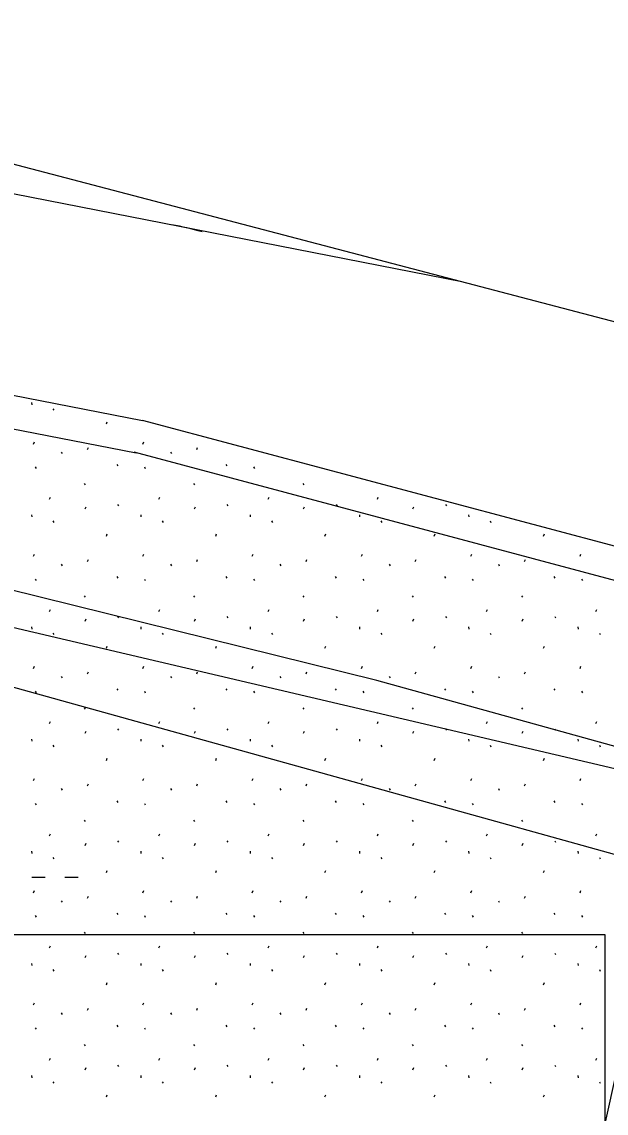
# Model space of a CAD drawing. Extents: x 419101 to 420177, y 4451541 to 4452254.
# Drawn here: x 420085.37 to 420094.24, y 4452026.51 to 4452043.07 of the extents above; entities that cross this region are included whole.
import ezdxf

# ---------------------------------------------------------------- set-up
doc = ezdxf.new("R2010")
doc.units = 0
for name, color, linetype in [('2_KADASTRO', 7, 'Continuous'), ('3_HALİHAZIR', 7, 'Continuous'), ('Level 1', 7, 'Continuous'), ('Level 20', 7, 'Continuous'), ('Level 61', 7, 'Continuous'), ('Level 62', 7, 'Continuous')]:
    doc.layers.add(name, color=color, linetype=linetype)

msp = doc.modelspace()

# ---------------------------------------------------------------- linework, layer by layer
at = {"layer": '2_KADASTRO'}
msp.add_lwpolyline([(420044.139, 4452028.602), (420046.42, 4452042.62), (420067.824, 4452037.969), (420095.36, 4452031.511), (420094.193, 4452026.24), (420109.972, 4452021.564), (420107.982, 4452014.605)], close=True, dxfattribs=at)
at = {"layer": '3_HALİHAZIR'}
for p, q in [((420085.523, 4452030.094), (420085.723, 4452030.094)), ((420086.023, 4452030.094), (420086.223, 4452030.094))]:
    msp.add_line(p, q, dxfattribs=at)
for points in [[(420053.519, 4452040.602), (420066.574, 4452037.516), (420084.438, 4452033.201), (420101.44, 4452028.472), (420104.397, 4452027.5), (420105.834, 4452026.908), (420108.843, 4452025.061)], [(420139.406, 4451987.379), (420137.788, 4451991.747), (420136.709, 4451994.34), (420135.183, 4451997.575), (420133.724, 4452000.349), (420131.553, 4452003.935), (420129.405, 4452007.281), (420127.735, 4452009.553), (420125.676, 4452012.063), (420123.539, 4452014.46), (420120.252, 4452017.872), (420116.604, 4452021.444), (420115.019, 4452022.746), (420111.434, 4452025.159), (420108.005, 4452027.251), (420106.214, 4452028.299), (420103.847, 4452029.275), (420098.959, 4452030.808), (420090.759, 4452033.079), (420078.488, 4452036.11)]]:
    msp.add_lwpolyline(points, dxfattribs=at)
at = {"layer": 'Level 1'}
msp.add_lwpolyline([(420078.982, 4452029.221), (420094.216, 4452029.221), (420094.216, 4452014.436), (420078.982, 4452014.436)], close=True, dxfattribs=at)
at = {"layer": 'Level 20'}
msp.add_arc((420086.302, 4452033.123), 7, 75.0738, 78.9416, dxfattribs=at)
at = {"layer": 'Level 61'}
for p, q in [((420074.265, 4452042.608), (420092.048, 4452039.133)), ((420073.798, 4452039.643), (420087.202, 4452037.023)), ((420073.721, 4452039.148), (420087.106, 4452036.532)), ((420085.516, 4452037.294), (420085.519, 4452037.262)), ((420085.842, 4452037.2), (420085.856, 4452037.178)), ((420086.653, 4452036.971), (420086.667, 4452037.003)), ((420102.32, 4452032.993), (420087.202, 4452037.023)), ((420085.549, 4452036.665), (420085.563, 4452036.697)), ((420087.207, 4452036.665), (420087.221, 4452036.697)), ((420085.968, 4452036.542), (420085.982, 4452036.52)), ((420086.365, 4452036.583), (420086.38, 4452036.615)), ((420100.32, 4452033.009), (420087.073, 4452036.54)), ((420087.626, 4452036.542), (420087.641, 4452036.52)), ((420088.024, 4452036.583), (420088.038, 4452036.615)), ((420086.809, 4452036.356), (420086.824, 4452036.334)), ((420088.468, 4452036.356), (420088.482, 4452036.334)), ((420085.571, 4452036.317), (420085.585, 4452036.296)), ((420087.229, 4452036.317), (420087.243, 4452036.296)), ((420088.888, 4452036.317), (420088.902, 4452036.296)), ((420086.318, 4452036.065), (420086.332, 4452036.044)), ((420087.977, 4452036.065), (420087.991, 4452036.044)), ((420089.635, 4452036.065), (420089.65, 4452036.044)), ((420085.79, 4452035.827), (420085.804, 4452035.858)), ((420087.449, 4452035.827), (420087.463, 4452035.858)), ((420089.107, 4452035.827), (420089.121, 4452035.858)), ((420090.766, 4452035.827), (420090.78, 4452035.858)), ((420086.33, 4452035.681), (420086.344, 4452035.713)), ((420086.823, 4452035.75), (420086.837, 4452035.728)), ((420087.988, 4452035.681), (420088.003, 4452035.713)), ((420088.481, 4452035.75), (420088.496, 4452035.728)), ((420089.647, 4452035.681), (420089.661, 4452035.713)), ((420090.14, 4452035.75), (420090.154, 4452035.728)), ((420091.306, 4452035.681), (420091.32, 4452035.713)), ((420091.799, 4452035.75), (420091.813, 4452035.728)), ((420085.516, 4452035.592), (420085.519, 4452035.56)), ((420087.174, 4452035.592), (420087.178, 4452035.56)), ((420088.833, 4452035.592), (420088.837, 4452035.56)), ((420090.492, 4452035.592), (420090.495, 4452035.56)), ((420092.15, 4452035.592), (420092.154, 4452035.56)), ((420085.842, 4452035.498), (420085.856, 4452035.476)), ((420087.5, 4452035.498), (420087.514, 4452035.476)), ((420089.159, 4452035.498), (420089.173, 4452035.476)), ((420090.818, 4452035.498), (420090.832, 4452035.476)), ((420092.476, 4452035.498), (420092.49, 4452035.476)), ((420086.653, 4452035.269), (420086.667, 4452035.301)), ((420088.312, 4452035.269), (420088.326, 4452035.301)), ((420089.97, 4452035.269), (420089.985, 4452035.301)), ((420091.629, 4452035.269), (420091.643, 4452035.301)), ((420093.287, 4452035.269), (420093.302, 4452035.301)), ((420085.549, 4452034.963), (420085.563, 4452034.995)), ((420085.968, 4452034.84), (420085.982, 4452034.818)), ((420086.365, 4452034.881), (420086.38, 4452034.913)), ((420087.207, 4452034.963), (420087.221, 4452034.995)), ((420087.626, 4452034.84), (420087.641, 4452034.818)), ((420088.024, 4452034.881), (420088.038, 4452034.913)), ((420088.866, 4452034.963), (420088.88, 4452034.995)), ((420089.285, 4452034.84), (420089.299, 4452034.818)), ((420089.683, 4452034.881), (420089.697, 4452034.913)), ((420090.525, 4452034.963), (420090.539, 4452034.995)), ((420090.944, 4452034.84), (420090.958, 4452034.818)), ((420091.341, 4452034.881), (420091.355, 4452034.913)), ((420092.183, 4452034.963), (420092.197, 4452034.995)), ((420092.602, 4452034.84), (420092.616, 4452034.818)), ((420093, 4452034.881), (420093.014, 4452034.913)), ((420093.842, 4452034.963), (420093.856, 4452034.995)), ((420085.571, 4452034.615), (420085.585, 4452034.594)), ((420086.809, 4452034.654), (420086.824, 4452034.632)), ((420087.229, 4452034.615), (420087.243, 4452034.594)), ((420088.468, 4452034.654), (420088.482, 4452034.632)), ((420088.888, 4452034.615), (420088.902, 4452034.594)), ((420090.127, 4452034.654), (420090.141, 4452034.632)), ((420090.546, 4452034.615), (420090.561, 4452034.594)), ((420091.785, 4452034.654), (420091.799, 4452034.632)), ((420092.205, 4452034.615), (420092.219, 4452034.594)), ((420093.444, 4452034.654), (420093.458, 4452034.632)), ((420093.864, 4452034.615), (420093.878, 4452034.594)), ((420086.318, 4452034.363), (420086.332, 4452034.342)), ((420087.977, 4452034.363), (420087.991, 4452034.342)), ((420089.635, 4452034.363), (420089.65, 4452034.342)), ((420091.294, 4452034.363), (420091.308, 4452034.342)), ((420092.953, 4452034.363), (420092.967, 4452034.342)), ((420085.79, 4452034.125), (420085.804, 4452034.156)), ((420086.33, 4452033.979), (420086.344, 4452034.011)), ((420086.823, 4452034.048), (420086.837, 4452034.026)), ((420087.449, 4452034.125), (420087.463, 4452034.156)), ((420087.988, 4452033.979), (420088.003, 4452034.011)), ((420088.481, 4452034.048), (420088.496, 4452034.026)), ((420089.107, 4452034.125), (420089.121, 4452034.156)), ((420089.647, 4452033.979), (420089.661, 4452034.011)), ((420090.14, 4452034.048), (420090.154, 4452034.026)), ((420090.766, 4452034.125), (420090.78, 4452034.156)), ((420091.306, 4452033.979), (420091.32, 4452034.011)), ((420091.799, 4452034.048), (420091.813, 4452034.026)), ((420092.424, 4452034.125), (420092.439, 4452034.156)), ((420092.964, 4452033.979), (420092.979, 4452034.011)), ((420093.457, 4452034.048), (420093.471, 4452034.026)), ((420094.083, 4452034.125), (420094.097, 4452034.156)), ((420085.516, 4452033.89), (420085.519, 4452033.858)), ((420087.174, 4452033.89), (420087.178, 4452033.858)), ((420088.833, 4452033.89), (420088.837, 4452033.858)), ((420090.492, 4452033.89), (420090.495, 4452033.858)), ((420092.15, 4452033.89), (420092.154, 4452033.858)), ((420093.809, 4452033.89), (420093.812, 4452033.858)), ((420085.842, 4452033.796), (420085.856, 4452033.774)), ((420087.5, 4452033.796), (420087.514, 4452033.774)), ((420089.159, 4452033.796), (420089.173, 4452033.774)), ((420090.818, 4452033.796), (420090.832, 4452033.774)), ((420092.476, 4452033.796), (420092.49, 4452033.774)), ((420094.135, 4452033.796), (420094.149, 4452033.774)), ((420086.653, 4452033.567), (420086.667, 4452033.599)), ((420088.312, 4452033.567), (420088.326, 4452033.599)), ((420089.97, 4452033.567), (420089.985, 4452033.599)), ((420091.629, 4452033.567), (420091.643, 4452033.599)), ((420093.287, 4452033.567), (420093.302, 4452033.599)), ((420085.549, 4452033.261), (420085.563, 4452033.293)), ((420086.365, 4452033.179), (420086.38, 4452033.211)), ((420087.207, 4452033.261), (420087.221, 4452033.293)), ((420088.024, 4452033.179), (420088.038, 4452033.211)), ((420088.866, 4452033.261), (420088.88, 4452033.293)), ((420089.683, 4452033.179), (420089.697, 4452033.211)), ((420090.525, 4452033.261), (420090.539, 4452033.293)), ((420091.341, 4452033.179), (420091.355, 4452033.211)), ((420092.183, 4452033.261), (420092.197, 4452033.293)), ((420093, 4452033.179), (420093.014, 4452033.211)), ((420093.842, 4452033.261), (420093.856, 4452033.293)), ((420085.968, 4452033.138), (420085.982, 4452033.116)), ((420087.626, 4452033.138), (420087.641, 4452033.116)), ((420089.285, 4452033.138), (420089.299, 4452033.116)), ((420090.944, 4452033.138), (420090.958, 4452033.116)), ((420092.602, 4452033.138), (420092.616, 4452033.116)), ((420085.571, 4452032.913), (420085.585, 4452032.892)), ((420086.809, 4452032.952), (420086.824, 4452032.93)), ((420087.229, 4452032.913), (420087.243, 4452032.892)), ((420088.468, 4452032.952), (420088.482, 4452032.93)), ((420088.888, 4452032.913), (420088.902, 4452032.892)), ((420090.127, 4452032.952), (420090.141, 4452032.93)), ((420090.546, 4452032.913), (420090.561, 4452032.892)), ((420091.785, 4452032.952), (420091.799, 4452032.93)), ((420092.205, 4452032.913), (420092.219, 4452032.892)), ((420093.444, 4452032.952), (420093.458, 4452032.93)), ((420093.864, 4452032.913), (420093.878, 4452032.892)), ((420086.318, 4452032.661), (420086.332, 4452032.64)), ((420087.977, 4452032.661), (420087.991, 4452032.64)), ((420089.635, 4452032.661), (420089.65, 4452032.64)), ((420091.294, 4452032.661), (420091.308, 4452032.64)), ((420092.953, 4452032.661), (420092.967, 4452032.64)), ((420085.79, 4452032.423), (420085.804, 4452032.454)), ((420087.449, 4452032.423), (420087.463, 4452032.454)), ((420089.107, 4452032.423), (420089.121, 4452032.454)), ((420090.766, 4452032.423), (420090.78, 4452032.454)), ((420092.424, 4452032.423), (420092.439, 4452032.454)), ((420094.083, 4452032.423), (420094.097, 4452032.454)), ((420085.516, 4452032.188), (420085.519, 4452032.156)), ((420086.33, 4452032.277), (420086.344, 4452032.309)), ((420086.823, 4452032.346), (420086.837, 4452032.324)), ((420087.174, 4452032.188), (420087.178, 4452032.156)), ((420087.988, 4452032.277), (420088.003, 4452032.309)), ((420088.481, 4452032.346), (420088.496, 4452032.324)), ((420088.833, 4452032.188), (420088.837, 4452032.156)), ((420089.647, 4452032.277), (420089.661, 4452032.309)), ((420090.14, 4452032.346), (420090.154, 4452032.324)), ((420090.492, 4452032.188), (420090.495, 4452032.156)), ((420091.306, 4452032.277), (420091.32, 4452032.309)), ((420091.799, 4452032.346), (420091.813, 4452032.324)), ((420092.15, 4452032.188), (420092.154, 4452032.156)), ((420092.964, 4452032.277), (420092.979, 4452032.309)), ((420093.457, 4452032.346), (420093.471, 4452032.324)), ((420093.809, 4452032.188), (420093.812, 4452032.156)), ((420085.842, 4452032.094), (420085.856, 4452032.072)), ((420087.5, 4452032.094), (420087.514, 4452032.072)), ((420089.159, 4452032.094), (420089.173, 4452032.072)), ((420090.818, 4452032.094), (420090.832, 4452032.072)), ((420092.476, 4452032.094), (420092.49, 4452032.072)), ((420094.135, 4452032.094), (420094.149, 4452032.072)), ((420086.653, 4452031.865), (420086.667, 4452031.897)), ((420088.312, 4452031.865), (420088.326, 4452031.897)), ((420089.97, 4452031.865), (420089.985, 4452031.897)), ((420091.629, 4452031.865), (420091.643, 4452031.897)), ((420093.287, 4452031.865), (420093.302, 4452031.897)), ((420085.549, 4452031.559), (420085.563, 4452031.591)), ((420087.207, 4452031.559), (420087.221, 4452031.591)), ((420088.866, 4452031.559), (420088.88, 4452031.591)), ((420090.525, 4452031.559), (420090.539, 4452031.591)), ((420092.183, 4452031.559), (420092.197, 4452031.591)), ((420093.842, 4452031.559), (420093.856, 4452031.591)), ((420085.968, 4452031.436), (420085.982, 4452031.414)), ((420086.365, 4452031.477), (420086.38, 4452031.509)), ((420087.626, 4452031.436), (420087.641, 4452031.414)), ((420088.024, 4452031.477), (420088.038, 4452031.509)), ((420089.285, 4452031.436), (420089.299, 4452031.414)), ((420089.683, 4452031.477), (420089.697, 4452031.509)), ((420090.944, 4452031.436), (420090.958, 4452031.414)), ((420091.341, 4452031.477), (420091.355, 4452031.509)), ((420092.602, 4452031.436), (420092.616, 4452031.414)), ((420093, 4452031.477), (420093.014, 4452031.509)), ((420085.571, 4452031.211), (420085.585, 4452031.19)), ((420086.809, 4452031.25), (420086.824, 4452031.228)), ((420087.229, 4452031.211), (420087.243, 4452031.19)), ((420088.468, 4452031.25), (420088.482, 4452031.228)), ((420088.888, 4452031.211), (420088.902, 4452031.19)), ((420090.127, 4452031.25), (420090.141, 4452031.228)), ((420090.546, 4452031.211), (420090.561, 4452031.19)), ((420091.785, 4452031.25), (420091.799, 4452031.228)), ((420092.205, 4452031.211), (420092.219, 4452031.19)), ((420093.444, 4452031.25), (420093.458, 4452031.228)), ((420093.864, 4452031.211), (420093.878, 4452031.19)), ((420086.318, 4452030.959), (420086.332, 4452030.938)), ((420087.977, 4452030.959), (420087.991, 4452030.938)), ((420089.635, 4452030.959), (420089.65, 4452030.938)), ((420091.294, 4452030.959), (420091.308, 4452030.938)), ((420092.953, 4452030.959), (420092.967, 4452030.938)), ((420085.79, 4452030.721), (420085.804, 4452030.752)), ((420087.449, 4452030.721), (420087.463, 4452030.752)), ((420089.107, 4452030.721), (420089.121, 4452030.752)), ((420090.766, 4452030.721), (420090.78, 4452030.752)), ((420092.424, 4452030.721), (420092.439, 4452030.752)), ((420094.083, 4452030.721), (420094.097, 4452030.752)), ((420086.33, 4452030.575), (420086.344, 4452030.607)), ((420086.823, 4452030.644), (420086.837, 4452030.622)), ((420087.988, 4452030.575), (420088.003, 4452030.607)), ((420088.481, 4452030.644), (420088.496, 4452030.622)), ((420089.647, 4452030.575), (420089.661, 4452030.607)), ((420090.14, 4452030.644), (420090.154, 4452030.622)), ((420091.306, 4452030.575), (420091.32, 4452030.607)), ((420091.799, 4452030.644), (420091.813, 4452030.622)), ((420092.964, 4452030.575), (420092.979, 4452030.607)), ((420093.457, 4452030.644), (420093.471, 4452030.622)), ((420085.516, 4452030.486), (420085.519, 4452030.454)), ((420085.842, 4452030.392), (420085.856, 4452030.37)), ((420087.174, 4452030.486), (420087.178, 4452030.454)), ((420087.5, 4452030.392), (420087.514, 4452030.37)), ((420088.833, 4452030.486), (420088.837, 4452030.454)), ((420089.159, 4452030.392), (420089.173, 4452030.37)), ((420090.492, 4452030.486), (420090.495, 4452030.454)), ((420090.818, 4452030.392), (420090.832, 4452030.37)), ((420092.15, 4452030.486), (420092.154, 4452030.454)), ((420092.476, 4452030.392), (420092.49, 4452030.37)), ((420093.809, 4452030.486), (420093.812, 4452030.454)), ((420094.135, 4452030.392), (420094.149, 4452030.37)), ((420086.653, 4452030.163), (420086.667, 4452030.195)), ((420088.312, 4452030.163), (420088.326, 4452030.195)), ((420089.97, 4452030.163), (420089.985, 4452030.195)), ((420091.629, 4452030.163), (420091.643, 4452030.195)), ((420093.287, 4452030.163), (420093.302, 4452030.195)), ((420085.549, 4452029.857), (420085.563, 4452029.889)), ((420087.207, 4452029.857), (420087.221, 4452029.889)), ((420088.866, 4452029.857), (420088.88, 4452029.889)), ((420090.525, 4452029.857), (420090.539, 4452029.889)), ((420092.183, 4452029.857), (420092.197, 4452029.889)), ((420093.842, 4452029.857), (420093.856, 4452029.889)), ((420085.968, 4452029.734), (420085.982, 4452029.712)), ((420086.365, 4452029.775), (420086.38, 4452029.807)), ((420087.626, 4452029.734), (420087.641, 4452029.712)), ((420088.024, 4452029.775), (420088.038, 4452029.807)), ((420089.285, 4452029.734), (420089.299, 4452029.712)), ((420089.683, 4452029.775), (420089.697, 4452029.807)), ((420090.944, 4452029.734), (420090.958, 4452029.712)), ((420091.341, 4452029.775), (420091.355, 4452029.807)), ((420092.602, 4452029.734), (420092.616, 4452029.712)), ((420093, 4452029.775), (420093.014, 4452029.807)), ((420086.809, 4452029.548), (420086.824, 4452029.526)), ((420088.468, 4452029.548), (420088.482, 4452029.526)), ((420090.127, 4452029.548), (420090.141, 4452029.526)), ((420091.785, 4452029.548), (420091.799, 4452029.526)), ((420093.444, 4452029.548), (420093.458, 4452029.526)), ((420085.571, 4452029.509), (420085.585, 4452029.488)), ((420087.229, 4452029.509), (420087.243, 4452029.488)), ((420088.888, 4452029.509), (420088.902, 4452029.488)), ((420090.546, 4452029.509), (420090.561, 4452029.488)), ((420092.205, 4452029.509), (420092.219, 4452029.488)), ((420093.864, 4452029.509), (420093.878, 4452029.488)), ((420086.318, 4452029.257), (420086.332, 4452029.236)), ((420087.977, 4452029.257), (420087.991, 4452029.236)), ((420089.635, 4452029.257), (420089.65, 4452029.236)), ((420091.294, 4452029.257), (420091.308, 4452029.236)), ((420092.953, 4452029.257), (420092.967, 4452029.236)), ((420085.79, 4452029.019), (420085.804, 4452029.05)), ((420087.449, 4452029.019), (420087.463, 4452029.05)), ((420089.107, 4452029.019), (420089.121, 4452029.05)), ((420090.766, 4452029.019), (420090.78, 4452029.05)), ((420092.424, 4452029.019), (420092.439, 4452029.05)), ((420094.083, 4452029.019), (420094.097, 4452029.05)), ((420086.33, 4452028.873), (420086.344, 4452028.905)), ((420086.823, 4452028.942), (420086.837, 4452028.92)), ((420087.988, 4452028.873), (420088.003, 4452028.905)), ((420088.481, 4452028.942), (420088.496, 4452028.92)), ((420089.647, 4452028.873), (420089.661, 4452028.905)), ((420090.14, 4452028.942), (420090.154, 4452028.92)), ((420091.306, 4452028.873), (420091.32, 4452028.905)), ((420091.799, 4452028.942), (420091.813, 4452028.92)), ((420092.964, 4452028.873), (420092.979, 4452028.905)), ((420093.457, 4452028.942), (420093.471, 4452028.92)), ((420085.516, 4452028.784), (420085.519, 4452028.752)), ((420087.174, 4452028.784), (420087.178, 4452028.752)), ((420088.833, 4452028.784), (420088.837, 4452028.752)), ((420090.492, 4452028.784), (420090.495, 4452028.752)), ((420092.15, 4452028.784), (420092.154, 4452028.752)), ((420093.809, 4452028.784), (420093.812, 4452028.752)), ((420085.842, 4452028.69), (420085.856, 4452028.668)), ((420087.5, 4452028.69), (420087.514, 4452028.668)), ((420089.159, 4452028.69), (420089.173, 4452028.668)), ((420090.818, 4452028.69), (420090.832, 4452028.668)), ((420092.476, 4452028.69), (420092.49, 4452028.668)), ((420094.135, 4452028.69), (420094.149, 4452028.668)), ((420086.653, 4452028.461), (420086.667, 4452028.493)), ((420088.312, 4452028.461), (420088.326, 4452028.493)), ((420089.97, 4452028.461), (420089.985, 4452028.493)), ((420091.629, 4452028.461), (420091.643, 4452028.493)), ((420093.287, 4452028.461), (420093.302, 4452028.493)), ((420085.549, 4452028.155), (420085.563, 4452028.187)), ((420086.365, 4452028.073), (420086.38, 4452028.105)), ((420087.207, 4452028.155), (420087.221, 4452028.187)), ((420088.024, 4452028.073), (420088.038, 4452028.105)), ((420088.866, 4452028.155), (420088.88, 4452028.187)), ((420089.683, 4452028.073), (420089.697, 4452028.105)), ((420090.525, 4452028.155), (420090.539, 4452028.187)), ((420091.341, 4452028.073), (420091.355, 4452028.105)), ((420092.183, 4452028.155), (420092.197, 4452028.187)), ((420093, 4452028.073), (420093.014, 4452028.105)), ((420093.842, 4452028.155), (420093.856, 4452028.187)), ((420085.968, 4452028.032), (420085.982, 4452028.01)), ((420087.626, 4452028.032), (420087.641, 4452028.01)), ((420089.285, 4452028.032), (420089.299, 4452028.01)), ((420090.944, 4452028.032), (420090.958, 4452028.01)), ((420092.602, 4452028.032), (420092.616, 4452028.01)), ((420085.571, 4452027.807), (420085.585, 4452027.786)), ((420086.809, 4452027.846), (420086.824, 4452027.824)), ((420087.229, 4452027.807), (420087.243, 4452027.786)), ((420088.468, 4452027.846), (420088.482, 4452027.824)), ((420088.888, 4452027.807), (420088.902, 4452027.786)), ((420090.127, 4452027.846), (420090.141, 4452027.824)), ((420090.546, 4452027.807), (420090.561, 4452027.786)), ((420091.785, 4452027.846), (420091.799, 4452027.824)), ((420092.205, 4452027.807), (420092.219, 4452027.786)), ((420093.444, 4452027.846), (420093.458, 4452027.824)), ((420093.864, 4452027.807), (420093.878, 4452027.786)), ((420086.318, 4452027.555), (420086.332, 4452027.534)), ((420087.977, 4452027.555), (420087.991, 4452027.534)), ((420089.635, 4452027.555), (420089.65, 4452027.534)), ((420091.294, 4452027.555), (420091.308, 4452027.534)), ((420092.953, 4452027.555), (420092.967, 4452027.534)), ((420085.79, 4452027.317), (420085.804, 4452027.348)), ((420086.823, 4452027.24), (420086.837, 4452027.218)), ((420087.449, 4452027.317), (420087.463, 4452027.348)), ((420088.481, 4452027.24), (420088.496, 4452027.218)), ((420089.107, 4452027.317), (420089.121, 4452027.348)), ((420090.14, 4452027.24), (420090.154, 4452027.218)), ((420090.766, 4452027.317), (420090.78, 4452027.348)), ((420091.799, 4452027.24), (420091.813, 4452027.218)), ((420092.424, 4452027.317), (420092.439, 4452027.348)), ((420093.457, 4452027.24), (420093.471, 4452027.218)), ((420094.083, 4452027.317), (420094.097, 4452027.348)), ((420085.516, 4452027.082), (420085.519, 4452027.05)), ((420086.33, 4452027.171), (420086.344, 4452027.203)), ((420087.174, 4452027.082), (420087.178, 4452027.05)), ((420087.988, 4452027.171), (420088.003, 4452027.203)), ((420088.833, 4452027.082), (420088.837, 4452027.05)), ((420089.647, 4452027.171), (420089.661, 4452027.203)), ((420090.492, 4452027.082), (420090.495, 4452027.05)), ((420091.306, 4452027.171), (420091.32, 4452027.203)), ((420092.15, 4452027.082), (420092.154, 4452027.05)), ((420092.964, 4452027.171), (420092.979, 4452027.203)), ((420093.809, 4452027.082), (420093.812, 4452027.05)), ((420085.842, 4452026.988), (420085.856, 4452026.966)), ((420087.5, 4452026.988), (420087.514, 4452026.966)), ((420089.159, 4452026.988), (420089.173, 4452026.966)), ((420090.818, 4452026.988), (420090.832, 4452026.966)), ((420092.476, 4452026.988), (420092.49, 4452026.966)), ((420094.135, 4452026.988), (420094.149, 4452026.966)), ((420086.653, 4452026.759), (420086.667, 4452026.791)), ((420088.312, 4452026.759), (420088.326, 4452026.791)), ((420089.97, 4452026.759), (420089.985, 4452026.791)), ((420091.629, 4452026.759), (420091.643, 4452026.791)), ((420093.287, 4452026.759), (420093.302, 4452026.791))]:
    msp.add_line(p, q, dxfattribs=at)
msp.add_lwpolyline([(419939.831, 4452062.409), (419957.424, 4452061.531), (419973.441, 4452059.997), (419986.628, 4452058.763), (420000.625, 4452057.224), (420013.011, 4452055.592), (420024.414, 4452053.78), (420033.415, 4452052.294), (420046.864, 4452049.657), (420058.422, 4452047.062), (420069.54, 4452044.58), (420083.029, 4452041.496), (420096.057, 4452038.082), (420104.516, 4452035.815), (420109.335, 4452034.23), (420113.645, 4452032.509)], dxfattribs=at)
at = {"layer": 'Level 62'}
msp.add_open_spline([(420092.48, 4452047.428), (420099.937, 4452042.985), (420108.778, 4452038.943), (420115.717, 4452036.041)], degree=2, dxfattribs=at)

doc.saveas('drawing.dxf')
